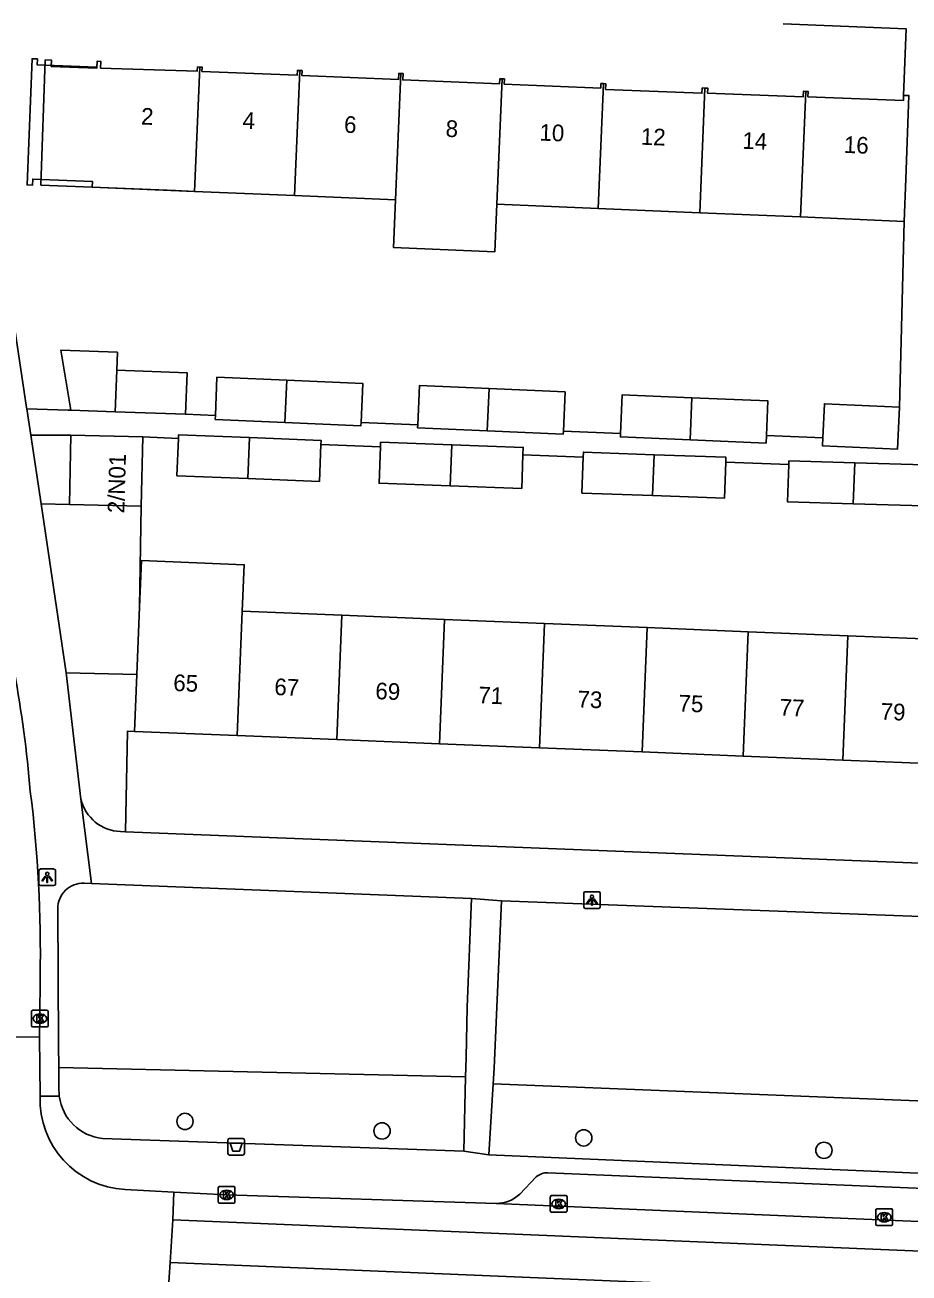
# Model space of a CAD drawing. Extents: x 160077 to 160945, y 386481 to 387498.
# Drawn here: x 160739.8 to 160792.9, y 386878.9 to 386953.8 of the extents above; entities that cross this region are included whole.
import ezdxf

# ---------------------------------------------------------------- set-up
doc = ezdxf.new("R2010")
doc.units = 0
for name, color, linetype in [('IMGEO_Afvalbak', 7, 'Continuous'), ('IMGEO_Boom', 7, 'Continuous'), ('IMGEO_Groenvoorziening', 7, 'Continuous'), ('IMGEO_Kolk', 7, 'Continuous'), ('IMGEO_Lichtpunt', 7, 'Continuous'), ('IMGEO_Pand', 7, 'Continuous'), ('IMGEO_Pand_nummerreeks', 7, 'Continuous'), ('IMGEO_Pand_vergunning_verleend', 7, 'Continuous'), ('IMGEO_Rijbaan_lokaal_gesloten', 7, 'Continuous'), ('IMGEO_Rijbaan_lokaal_open', 7, 'Continuous'), ('IMGEO_Voetpad_open', 7, 'Continuous')]:
    doc.layers.add(name, color=color, linetype=linetype)

msp = doc.modelspace()

# ---------------------------------------------------------------- linework, layer by layer
at = {"layer": 'IMGEO_Afvalbak'}
for p, q in [((160752.02, 386886.089), (160752.02, 386886.889)), ((160752.02, 386886.889), (160752.02, 386886.089)), ((160752.12, 386886.989), (160752.91, 386886.989)), ((160752.91, 386886.989), (160752.12, 386886.989)), ((160753.01, 386886.889), (160753.01, 386886.089)), ((160753.01, 386886.089), (160753.01, 386886.889)), ((160752.91, 386885.989), (160752.12, 386885.989)), ((160752.12, 386885.989), (160752.91, 386885.989))]:
    msp.add_line(p, q, dxfattribs=at)
msp.add_lwpolyline([(160752.163, 386886.703), (160752.867, 386886.703), (160752.718, 386886.233), (160752.312, 386886.233), (160752.163, 386886.703)], dxfattribs=at)
for centre, start, end in [((160752.12, 386886.889), 90, 180), ((160752.12, 386886.889), 90, 180), ((160752.91, 386886.889), 0, 90), ((160752.91, 386886.889), 360, 90), ((160752.12, 386886.089), 180, 270), ((160752.12, 386886.089), 180, 270), ((160752.91, 386886.089), 270, 0), ((160752.91, 386886.089), 270, 0)]:
    msp.add_arc(centre, 0.1, start, end, dxfattribs=at)
at = {"layer": 'IMGEO_Boom'}
for centre in [(160749.446, 386888.01), (160761.268, 386887.44), (160773.368, 386887.025), (160787.781, 386886.277)]:
    msp.add_circle(centre, 0.489, dxfattribs=at)
at = {"layer": 'IMGEO_Groenvoorziening'}
for points in [[(160740.81, 386925.055), (160742.511, 386925.021)], [(160746.814, 386924.921), (160746.723, 386918.869)], [(160746.559, 386914.826), (160742.315, 386914.923)], [(160745.872, 386905.386), (160745.999, 386911.426), (160746.42, 386911.409)], [(160766.282, 386890.683), (160741.876, 386891.249)], [(160767.936, 386890.259), (160803.866, 386888.819)]]:
    msp.add_lwpolyline(points, dxfattribs=at)
at = {"layer": 'IMGEO_Kolk'}
for p, q in [((160740.241, 386893.75), (160740.241, 386894.602)), ((160740.316, 386894.676), (160741.168, 386894.676)), ((160741.242, 386894.602), (160741.242, 386893.75)), ((160740.752, 386893.896), (160740.727, 386893.896)), ((160740.729, 386894.456), (160740.754, 386894.456)), ((160741.168, 386893.676), (160740.316, 386893.676)), ((160751.52, 386884.102), (160752.372, 386884.102)), ((160751.445, 386883.176), (160751.445, 386884.028)), ((160751.956, 386883.322), (160751.931, 386883.322)), ((160751.933, 386883.882), (160751.958, 386883.882)), ((160752.446, 386884.028), (160752.446, 386883.176)), ((160771.365, 386882.634), (160771.365, 386883.486)), ((160771.44, 386883.56), (160772.292, 386883.56)), ((160771.853, 386883.34), (160771.878, 386883.34)), ((160772.366, 386883.486), (160772.366, 386882.634)), ((160752.372, 386883.102), (160751.52, 386883.102)), ((160772.292, 386882.56), (160771.44, 386882.56)), ((160771.876, 386882.78), (160771.851, 386882.78)), ((160790.899, 386881.836), (160790.899, 386882.688)), ((160790.974, 386882.762), (160791.826, 386882.762)), ((160791.387, 386882.542), (160791.412, 386882.542)), ((160791.9, 386882.688), (160791.9, 386881.836)), ((160791.41, 386881.982), (160791.385, 386881.982)), ((160791.826, 386881.762), (160790.974, 386881.762))]:
    msp.add_line(p, q, dxfattribs=at)
for points in [[(160740.241, 386893.75), (160740.241, 386894.602)], [(160740.316, 386894.676), (160741.168, 386894.676)], [(160741.242, 386894.602), (160741.242, 386893.75)], [(160740.562, 386894.376), (160740.685, 386894.376), (160740.685, 386894.225), (160740.815, 386894.376), (160740.979, 386894.376), (160740.833, 386894.225), (160740.986, 386893.976), (160740.834, 386893.976), (160740.749, 386894.14), (160740.685, 386894.073), (160740.685, 386893.976), (160740.562, 386893.976), (160740.562, 386894.376)], [(160741.168, 386893.676), (160740.316, 386893.676)], [(160751.52, 386884.102), (160752.372, 386884.102)], [(160751.445, 386883.176), (160751.445, 386884.028)], [(160751.766, 386883.802), (160751.889, 386883.802), (160751.889, 386883.651), (160752.019, 386883.802), (160752.183, 386883.802), (160752.037, 386883.651), (160752.19, 386883.402), (160752.038, 386883.402), (160751.953, 386883.566), (160751.889, 386883.499), (160751.889, 386883.402), (160751.766, 386883.402), (160751.766, 386883.802)], [(160752.446, 386884.028), (160752.446, 386883.176)], [(160771.365, 386882.634), (160771.365, 386883.486)], [(160771.44, 386883.56), (160772.292, 386883.56)], [(160772.366, 386883.486), (160772.366, 386882.634)], [(160752.372, 386883.102), (160751.52, 386883.102)], [(160772.292, 386882.56), (160771.44, 386882.56)], [(160771.686, 386883.26), (160771.809, 386883.26), (160771.809, 386883.109), (160771.939, 386883.26), (160772.103, 386883.26), (160771.957, 386883.109), (160772.11, 386882.86), (160771.958, 386882.86), (160771.873, 386883.024), (160771.809, 386882.957), (160771.809, 386882.86), (160771.686, 386882.86), (160771.686, 386883.26)], [(160790.899, 386881.836), (160790.899, 386882.688)], [(160790.974, 386882.762), (160791.826, 386882.762)], [(160791.9, 386882.688), (160791.9, 386881.836)], [(160791.22, 386882.462), (160791.343, 386882.462), (160791.343, 386882.311), (160791.473, 386882.462), (160791.637, 386882.462), (160791.491, 386882.311), (160791.644, 386882.062), (160791.492, 386882.062), (160791.407, 386882.226), (160791.343, 386882.159), (160791.343, 386882.062), (160791.22, 386882.062), (160791.22, 386882.462)], [(160791.826, 386881.762), (160790.974, 386881.762)]]:
    msp.add_lwpolyline(points, dxfattribs=at)
for centre, start, end in [((160740.318, 386894.6), 91.55205, 178.44795), ((160740.318, 386894.6), 91.55205, 178.44795), ((160741.166, 386894.6), 1.55205, 88.44795), ((160741.166, 386894.6), 1.55205, 88.44795), ((160740.318, 386893.752), 181.55205, 268.44795), ((160740.318, 386893.752), 181.55205, 268.44795), ((160741.166, 386893.752), 271.55205, 358.44795), ((160741.166, 386893.752), 271.55205, 358.44795), ((160751.522, 386884.026), 91.55205, 178.44795), ((160751.522, 386884.026), 91.55205, 178.44795), ((160752.37, 386884.026), 1.55205, 88.44795), ((160752.37, 386884.026), 1.55205, 88.44795), ((160771.442, 386883.484), 91.55205, 178.44795), ((160771.442, 386883.484), 91.55205, 178.44795), ((160772.29, 386883.484), 1.55205, 88.44795), ((160772.29, 386883.484), 1.55205, 88.44795), ((160751.522, 386883.178), 181.55205, 268.44795), ((160751.522, 386883.178), 181.55205, 268.44795), ((160752.37, 386883.178), 271.55205, 358.44795), ((160752.37, 386883.178), 271.55205, 358.44795), ((160771.442, 386882.636), 181.55205, 268.44795), ((160771.442, 386882.636), 181.55205, 268.44795), ((160772.29, 386882.636), 271.55205, 358.44795), ((160772.29, 386882.636), 271.55205, 358.44795), ((160790.976, 386882.686), 91.55205, 178.44795), ((160790.976, 386882.686), 91.55205, 178.44795), ((160791.824, 386882.686), 1.55205, 88.44795), ((160791.824, 386882.686), 1.55205, 88.44795), ((160790.976, 386881.838), 181.55205, 268.44795), ((160790.976, 386881.838), 181.55205, 268.44795), ((160791.824, 386881.838), 271.55205, 358.44795), ((160791.824, 386881.838), 271.55205, 358.44795)]:
    msp.add_arc(centre, 0.0765, start, end, dxfattribs=at)
for centre, major_axis, ratio, start_param, end_param in [((160740.728, 386894.176), (-0.387, 0.002), 0.722429, 4.712389, 7.853982), ((160740.753, 386894.176), (-0.39, 0.002), 0.717154, 1.570796, 4.712389), ((160751.932, 386883.602), (-0.387, 0.002), 0.722429, 4.712389, 7.853982), ((160751.957, 386883.602), (-0.39, 0.002), 0.717154, 1.570796, 4.712389), ((160771.852, 386883.06), (-0.387, 0.002), 0.722429, 4.712389, 7.853982), ((160771.877, 386883.06), (-0.39, 0.002), 0.717154, 1.570796, 4.712389), ((160791.386, 386882.262), (-0.387, 0.002), 0.722429, 4.712389, 7.853982), ((160791.411, 386882.262), (-0.39, 0.002), 0.717154, 1.570796, 4.712389)]:
    msp.add_ellipse(centre, major_axis=major_axis, ratio=ratio, start_param=start_param, end_param=end_param, dxfattribs=at)
at = {"layer": 'IMGEO_Lichtpunt'}
for p, q in [((160740.682, 386903.058), (160740.682, 386902.251)), ((160740.682, 386903.058), (160740.682, 386902.251)), ((160741.584, 386903.153), (160740.776, 386903.153)), ((160741.584, 386903.153), (160740.776, 386903.153)), ((160741.678, 386902.251), (160741.678, 386903.058)), ((160741.678, 386902.251), (160741.678, 386903.058)), ((160740.776, 386902.157), (160741.584, 386902.157)), ((160740.776, 386902.157), (160741.584, 386902.157)), ((160773.366, 386901.694), (160773.366, 386900.887)), ((160773.366, 386901.694), (160773.366, 386900.887)), ((160774.268, 386901.789), (160773.46, 386901.789)), ((160774.268, 386901.789), (160773.46, 386901.789)), ((160774.362, 386900.887), (160774.362, 386901.694)), ((160774.362, 386900.887), (160774.362, 386901.694)), ((160773.46, 386900.793), (160774.268, 386900.793)), ((160773.46, 386900.793), (160774.268, 386900.793))]:
    msp.add_line(p, q, dxfattribs=at)
for points in [[(160741.056, 386902.722), (160741.095, 386902.694), (160740.907, 386902.432), (160740.869, 386902.459), (160741.056, 386902.722)], [(160741.158, 386902.674), (160741.205, 386902.674), (160741.205, 386902.352), (160741.158, 386902.352), (160741.158, 386902.674)], [(160741.268, 386902.694), (160741.306, 386902.721), (160741.493, 386902.459), (160741.454, 386902.431), (160741.268, 386902.694)], [(160773.74, 386901.358), (160773.779, 386901.33), (160773.591, 386901.068), (160773.553, 386901.095), (160773.74, 386901.358)], [(160773.842, 386901.31), (160773.889, 386901.31), (160773.889, 386900.988), (160773.842, 386900.988), (160773.842, 386901.31)], [(160773.952, 386901.33), (160773.99, 386901.357), (160774.177, 386901.095), (160774.138, 386901.067), (160773.952, 386901.33)]]:
    msp.add_lwpolyline(points, dxfattribs=at)
for centre in [(160741.181, 386902.856), (160773.865, 386901.492)]:
    msp.add_circle(centre, 0.0994, dxfattribs=at)
for centre, start, end in [((160740.776, 386903.058), 90, 180), ((160740.776, 386903.058), 90, 180), ((160741.584, 386903.058), 0, 90), ((160741.584, 386903.058), 0, 90), ((160740.776, 386902.251), 180, 270), ((160740.776, 386902.251), 180, 270), ((160741.584, 386902.251), 270, 0), ((160741.584, 386902.251), 270, 360), ((160773.46, 386901.694), 90, 180), ((160773.46, 386901.694), 90, 180), ((160774.268, 386901.694), 0, 90), ((160774.268, 386901.694), 0, 90), ((160773.46, 386900.887), 180, 270), ((160773.46, 386900.887), 180, 270), ((160774.268, 386900.887), 270, 0), ((160774.268, 386900.887), 270, 360)]:
    msp.add_arc(centre, 0.0946, start, end, dxfattribs=at)
at = {"layer": 'IMGEO_Pand'}
for points in [[(160750.019, 386943.802), (160748.877, 386943.85), (160743.881, 386944.061), (160743.894, 386944.4), (160740.312, 386944.54), (160740.298, 386944.18), (160739.973, 386944.193), (160740.268, 386951.757), (160740.593, 386951.745), (160740.579, 386951.385), (160744.161, 386951.245), (160744.175, 386951.605), (160744.402, 386951.597), (160744.386, 386951.195), (160750.181, 386951.015), (160750.197, 386951.262), (160750.332, 386951.259)], [(160750.332, 386951.259), (160750.019, 386943.802)], [(160756.33, 386951.049), (160756.191, 386951.054), (160756.18, 386950.775), (160750.458, 386950.999), (160750.468, 386951.255), (160750.332, 386951.259)], [(160756.015, 386943.548), (160756.33, 386951.049)], [(160756.33, 386951.049), (160756.472, 386951.043), (160756.46, 386950.745), (160762.261, 386950.518), (160762.275, 386950.873), (160762.402, 386950.868)], [(160762.402, 386950.868), (160762.084, 386943.291)], [(160768.472, 386950.547), (160768.336, 386950.552), (160768.325, 386950.262), (160762.515, 386950.489), (160762.53, 386950.863), (160762.402, 386950.868)], [(160768.156, 386943.034), (160768.472, 386950.547)], [(160774.548, 386950.266), (160774.398, 386950.272), (160774.388, 386950.002), (160768.599, 386950.229), (160768.612, 386950.542), (160768.472, 386950.547)], [(160774.548, 386950.266), (160774.233, 386942.777)], [(160780.642, 386950.002), (160780.477, 386950.008), (160780.464, 386949.691), (160774.682, 386949.917), (160774.695, 386950.261), (160774.548, 386950.266)], [(160780.642, 386950.002), (160780.328, 386942.52)], [(160786.69, 386949.801), (160786.546, 386949.807), (160786.533, 386949.472), (160780.801, 386949.696), (160780.812, 386949.995), (160780.642, 386950.002)], [(160786.374, 386942.264), (160786.69, 386949.801)], [(160786.69, 386949.801), (160786.833, 386949.796), (160786.821, 386949.475), (160792.545, 386949.251), (160792.557, 386949.558)], [(160792.557, 386949.558), (160792.884, 386949.545), (160792.688, 386944.549), (160792.588, 386942.001)], [(160750.019, 386943.802), (160756.015, 386943.548)], [(160762.084, 386943.291), (160756.015, 386943.548)], [(160762.084, 386943.291), (160761.964, 386940.431), (160768.036, 386940.176), (160768.156, 386943.034)], [(160768.156, 386943.034), (160774.233, 386942.777)], [(160774.233, 386942.777), (160780.328, 386942.52)], [(160780.328, 386942.52), (160786.374, 386942.264)], [(160792.588, 386942.001), (160786.374, 386942.264)], [(160742.605, 386930.673), (160741.991, 386934.274), (160745.389, 386934.154), (160745.351, 386933.07)], [(160745.263, 386930.579), (160745.351, 386933.07)], [(160745.351, 386933.07), (160749.569, 386932.921), (160749.481, 386930.43)], [(160751.268, 386930.354), (160751.366, 386932.65), (160755.55, 386932.472)], [(160755.444, 386929.94), (160755.55, 386932.472)], [(160755.55, 386932.472), (160760.109, 386932.278), (160760.009, 386929.933)], [(160763.407, 386929.788), (160763.508, 386932.148), (160767.691, 386931.97)], [(160767.584, 386929.438), (160767.691, 386931.97)], [(160767.691, 386931.97), (160772.251, 386931.776), (160772.15, 386929.415)], [(160775.578, 386929.268), (160775.678, 386931.603), (160779.862, 386931.425)], [(160779.862, 386931.425), (160779.756, 386928.893)], [(160779.862, 386931.425), (160784.421, 386931.231), (160784.332, 386929.155)], [(160745.263, 386930.579), (160742.605, 386930.673)], [(160749.481, 386930.43), (160745.263, 386930.579)], [(160792.307, 386930.864), (160792.194, 386928.337), (160787.694, 386928.538), (160787.715, 386929.01)], [(160787.715, 386929.01), (160787.807, 386931.065), (160792.307, 386930.864)], [(160755.444, 386929.94), (160751.258, 386930.119), (160751.268, 386930.354)], [(160760.009, 386929.933), (160760.001, 386929.746), (160755.444, 386929.94)], [(160767.584, 386929.438), (160763.4, 386929.617), (160763.407, 386929.788)], [(160742.607, 386929.167), (160742.511, 386925.021)], [(160742.607, 386929.167), (160746.91, 386929.067)], [(160746.814, 386924.921), (160746.91, 386929.067)], [(160753.209, 386926.574), (160748.962, 386926.744), (160749.052, 386928.981)], [(160749.052, 386928.981), (160749.061, 386929.202), (160753.309, 386929.032)], [(160753.309, 386929.032), (160753.209, 386926.574)], [(160753.309, 386929.032), (160757.614, 386928.86), (160757.604, 386928.62)], [(160772.15, 386929.415), (160772.143, 386929.244), (160767.584, 386929.438)], [(160779.756, 386928.893), (160775.57, 386929.072), (160775.578, 386929.268)], [(160784.332, 386929.155), (160784.313, 386928.699), (160779.756, 386928.893)], [(160757.604, 386928.62), (160757.515, 386926.402), (160753.209, 386926.574)], [(160765.349, 386926.138), (160761.096, 386926.288), (160761.173, 386928.476)], [(160761.173, 386928.476), (160761.182, 386928.747), (160765.449, 386928.596)], [(160765.349, 386926.138), (160765.449, 386928.596)], [(160765.449, 386928.596), (160769.737, 386928.445), (160769.721, 386927.991)], [(160769.721, 386927.991), (160769.65, 386925.986), (160765.349, 386926.138)], [(160777.491, 386925.549), (160773.257, 386925.701), (160773.335, 386927.864)], [(160773.335, 386927.864), (160773.346, 386928.159), (160777.591, 386928.007)], [(160777.591, 386928.007), (160777.491, 386925.549)], [(160781.889, 386927.554), (160781.812, 386925.393), (160777.491, 386925.549)], [(160777.591, 386928.007), (160781.9, 386927.851), (160781.889, 386927.554)], [(160785.668, 386927.419), (160785.675, 386927.636), (160789.633, 386927.517)], [(160789.633, 386927.517), (160789.533, 386925.059)], [(160789.633, 386927.517), (160793.821, 386927.391), (160793.81, 386927.032)], [(160789.533, 386925.059), (160785.601, 386925.177), (160785.668, 386927.419)], [(160793.81, 386927.032), (160793.746, 386924.932), (160789.533, 386925.059)], [(160742.511, 386925.021), (160746.814, 386924.921)], [(160752.886, 386918.619), (160752.999, 386921.399), (160746.836, 386921.649), (160746.723, 386918.869)], [(160746.723, 386918.869), (160746.559, 386914.826)], [(160752.583, 386911.159), (160752.886, 386918.619)], [(160758.865, 386918.376), (160752.886, 386918.619)], [(160758.865, 386918.376), (160758.562, 386910.916)], [(160765.023, 386918.126), (160758.865, 386918.376)], [(160764.72, 386910.666), (160765.023, 386918.126)], [(160771.017, 386917.882), (160765.023, 386918.126)], [(160770.714, 386910.422), (160771.017, 386917.882)], [(160771.017, 386917.882), (160777.169, 386917.632)], [(160777.169, 386917.632), (160776.866, 386910.172)], [(160777.169, 386917.632), (160783.241, 386917.386)], [(160783.241, 386917.386), (160782.938, 386909.926)], [(160789.212, 386917.143), (160783.241, 386917.386)], [(160788.909, 386909.683), (160789.212, 386917.143)], [(160789.212, 386917.143), (160795.274, 386916.897)], [(160746.559, 386914.826), (160746.42, 386911.409)], [(160746.42, 386911.409), (160752.583, 386911.159)], [(160752.583, 386911.159), (160758.562, 386910.916)], [(160758.562, 386910.916), (160764.72, 386910.666)], [(160764.72, 386910.666), (160770.714, 386910.422)], [(160770.714, 386910.422), (160776.866, 386910.172)], [(160776.866, 386910.172), (160782.938, 386909.926)], [(160782.938, 386909.926), (160788.909, 386909.683)], [(160788.909, 386909.683), (160794.971, 386909.437)]]:
    msp.add_lwpolyline(points, dxfattribs=at)
at = {"layer": 'IMGEO_Pand_vergunning_verleend'}
msp.add_lwpolyline([(160740.799, 386944.17), (160741.064, 386951.682), (160741.438, 386951.669), (160741.424, 386951.295), (160744.161, 386951.198), (160744.175, 386951.605), (160744.402, 386951.597), (160744.386, 386951.195), (160750.181, 386951.015), (160750.197, 386951.262), (160750.332, 386951.259), (160750.019, 386943.802), (160743.881, 386944.061), (160740.799, 386944.17)], dxfattribs=at)
at = {"layer": 'IMGEO_Rijbaan_lokaal_gesloten'}
for points in [[(160748.715, 386882.113), (160748.785, 386883.77)], [(160748.785, 386883.77), (160751.946, 386883.602), (160768.112, 386883.095)], [(160768.112, 386883.095), (160837.108, 386880.156)], [(160851.814, 386877.783), (160748.715, 386882.113)], [(160748.555, 386879.546), (160748.445, 386877.793)], [(160833.059, 386876.029), (160748.555, 386879.546)]]:
    msp.add_lwpolyline(points, dxfattribs=at)
at = {"layer": 'IMGEO_Rijbaan_lokaal_open'}
for points in [[(160740.752, 386896.698), (160740.742, 386894.176), (160740.716, 386893.066)], [(160733.684, 386893.078), (160740.716, 386893.066)], [(160740.716, 386893.066), (160740.753, 386889.518)], [(160745.855, 386883.927), (160748.785, 386883.77)], [(160748.555, 386879.546), (160748.715, 386882.113)]]:
    msp.add_lwpolyline(points, dxfattribs=at)
for centre, radius, start, end in [((160669.571, 386901.998), 70.833, 4.70271, 10.537), ((160664.964, 386898.268), 75.804, 358.81292, 7.22728), ((160746.157, 386889.326), 5.407, 177.96293, 266.80034)]:
    msp.add_arc(centre, radius, start, end, dxfattribs=at)
at = {"layer": 'IMGEO_Voetpad_open'}
for points in [[(160739.951, 386930.765), (160739.941, 386930.833), (160737.924, 386944.248), (160736.508, 386953.668)], [(160785.338, 386953.845), (160792.713, 386953.557), (160792.557, 386949.558)], [(160792.588, 386942.001), (160792.307, 386930.864)], [(160742.605, 386930.673), (160742.446, 386930.679), (160739.951, 386930.765)], [(160739.951, 386930.765), (160740.189, 386929.183)], [(160751.268, 386930.354), (160749.481, 386930.43)], [(160763.407, 386929.788), (160760.009, 386929.933)], [(160740.189, 386929.183), (160742.607, 386929.167)], [(160740.81, 386925.055), (160740.189, 386929.183)], [(160746.91, 386929.067), (160749.052, 386928.981)], [(160775.578, 386929.268), (160772.15, 386929.415)], [(160787.715, 386929.01), (160784.332, 386929.155)], [(160757.604, 386928.62), (160761.173, 386928.476)], [(160769.721, 386927.991), (160773.335, 386927.864)], [(160781.889, 386927.554), (160785.668, 386927.419)], [(160742.315, 386914.923), (160740.81, 386925.055)], [(160743.206, 386907.343), (160742.315, 386914.923)], [(160743.206, 386907.343), (160743.844, 386902.284)], [(160745.872, 386905.386), (160745.569, 386905.398)], [(160831.057, 386902.028), (160745.872, 386905.386)], [(160743.395, 386902.302), (160743.844, 386902.284)], [(160743.844, 386902.284), (160766.638, 386901.379)], [(160766.638, 386901.379), (160766.375, 386894.866), (160766.308, 386891.85), (160766.294, 386891.219), (160766.282, 386890.683)], [(160766.638, 386901.379), (160768.427, 386901.253)], [(160741.876, 386891.249), (160741.867, 386892.621), (160741.811, 386900.77)], [(160768.427, 386901.253), (160768.013, 386891.657), (160767.993, 386891.202), (160767.936, 386890.259)], [(160768.427, 386901.253), (160804.302, 386899.909)], [(160741.906, 386889.523), (160741.889, 386889.716), (160741.885, 386889.91), (160741.876, 386891.249)], [(160766.282, 386890.683), (160766.184, 386886.232)], [(160767.936, 386890.259), (160767.676, 386886.001)], [(160741.906, 386889.523), (160740.753, 386889.518)], [(160766.184, 386886.232), (160762.243, 386886.375), (160744.495, 386886.994)], [(160767.676, 386886.001), (160766.184, 386886.232)], [(160803.738, 386884.464), (160767.676, 386886.001)], [(160771.211, 386884.935), (160834.127, 386882.299)], [(160769.53, 386883.657), (160770.525, 386884.678)]]:
    msp.add_lwpolyline(points, dxfattribs=at)
for centre, radius, start, end in [((160745.662, 386907.919), 2.522, 193.1923, 267.89168), ((160743.337, 386900.777), 1.526, 87.81562, 180.27225), ((160744.776, 386889.871), 2.891, 186.91456, 264.42878), ((160771.196, 386883.932), 1.003, 89.11436, 131.96111), ((160768.142, 386885.089), 1.994, 269.13866, 314.10144)]:
    msp.add_arc(centre, radius, start, end, dxfattribs=at)

# ---------------------------------------------------------------- texts
at = {"layer": 'IMGEO_Pand_nummerreeks'}
for s, rotation, p in [('2', 357.69098, (160746.795, 386947.814)), ('4', 357.69139, (160752.886, 386947.567)), ('6', 357.69139, (160758.975, 386947.322)), ('8', 357.69098, (160765.068, 386947.076)), ('10', 357.69139, (160770.696, 386946.85)), ('12', 357.69139, (160776.779, 386946.604)), ('14', 357.69139, (160782.872, 386946.359)), ('16', 357.69139, (160788.961, 386946.113)), ('2/N01', 88.28164, (160745.801, 386924.48)), ('65', 357.67379, (160748.728, 386913.836)), ('67', 357.67375, (160754.791, 386913.591)), ('69', 357.67375, (160760.853, 386913.345)), ('71', 357.67375, (160767.029, 386913.095)), ('73', 357.67375, (160772.979, 386912.852)), ('75', 357.67375, (160779.042, 386912.606)), ('77', 357.67375, (160785.104, 386912.36)), ('79', 357.67375, (160791.167, 386912.113))]:
    msp.add_text(s, height=1, rotation=rotation, dxfattribs=at).set_placement(p)

doc.saveas('drawing.dxf')
